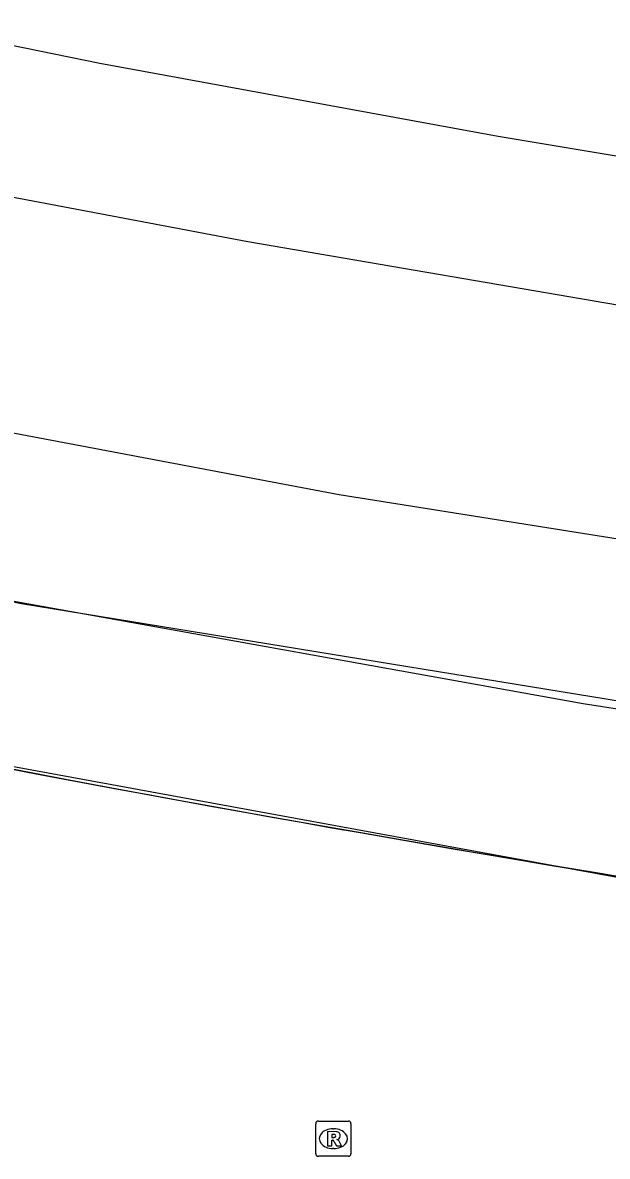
# Model space of a CAD drawing. Extents: x 160676 to 161153, y 383244 to 383713.
# Drawn here: x 160811.98 to 160828.58, y 383660.62 to 383692.79 of the extents above; entities that cross this region are included whole.
import ezdxf

# ---------------------------------------------------------------- set-up
doc = ezdxf.new("R2010")
doc.units = 0
for name, color, linetype in [('IMGEO_Geluidsscherm', 7, 'Continuous'), ('IMGEO_Hek', 7, 'Continuous'), ('IMGEO_Rioolput', 7, 'Continuous'), ('IMGEO_Spoor', 7, 'Continuous'), ('IMGEO_Spoorbaan_halfverhard', 7, 'Continuous'), ('IMGEO_Struiken', 7, 'Continuous')]:
    doc.layers.add(name, color=color, linetype=linetype)

msp = doc.modelspace()

# ---------------------------------------------------------------- linework, layer by layer
at = {"layer": 'IMGEO_Geluidsscherm'}
msp.add_lwpolyline([(160941.714, 383665.035), (160940.574, 383665.04), (160927.024, 383665.038), (160914.146, 383665.19), (160899.106, 383666.037), (160890.253, 383666.516), (160873.458, 383667.804), (160859.516, 383669.238), (160845.513, 383670.723), (160827.895, 383673.457), (160811.683, 383676.376), (160799.973, 383678.729)], dxfattribs=at)
at = {"layer": 'IMGEO_Hek'}
msp.add_lwpolyline([(160940.622, 383660.983), (160937.989, 383660.969), (160933.44, 383660.916), (160930.459, 383660.871), (160918.078, 383661.129), (160900.405, 383661.529), (160894.103, 383661.869), (160888.121, 383662.256), (160882.407, 383662.372), (160873.298, 383663.099), (160870.33, 383663.347), (160864.316, 383663.966), (160852.468, 383665.099), (160840.626, 383666.667), (160834.729, 383667.513), (160828.809, 383668.542), (160808.251, 383672.304), (160799.384, 383674.027), (160793.776, 383675.413)], dxfattribs=at)
msp.add_arc((160934.037, 384314.203), 654.142, 257.575101, 267.362892, dxfattribs=at)
at = {"layer": 'IMGEO_Rioolput'}
for p, q in [((160820.374, 383661.62), (160821.226, 383661.62)), ((160820.299, 383660.694), (160820.299, 383661.546)), ((160820.787, 383661.4), (160820.812, 383661.4)), ((160821.3, 383661.546), (160821.3, 383660.694)), ((160820.81, 383660.84), (160820.785, 383660.84)), ((160821.226, 383660.62), (160820.374, 383660.62))]:
    msp.add_line(p, q, dxfattribs=at)
for points in [[(160820.374, 383661.62), (160821.226, 383661.62)], [(160820.299, 383660.694), (160820.299, 383661.546)], [(160820.888, 383661.318), (160820.636, 383661.32), (160820.636, 383660.92)], [(160821.3, 383661.546), (160821.3, 383660.694)], [(160820.636, 383660.92), (160820.76, 383660.92), (160820.76, 383661.082), (160820.771, 383661.082)], [(160820.814, 383661.239), (160820.76, 383661.239), (160820.76, 383661.158)], [(160820.76, 383661.158), (160820.812, 383661.158)], [(160820.818, 383661.053), (160820.889, 383660.92), (160821.029, 383660.92), (160820.964, 383661.046)], [(160821.226, 383660.62), (160820.374, 383660.62)]]:
    msp.add_lwpolyline(points, dxfattribs=at)
for centre, radius, start, end in [((160820.376, 383661.544), 0.0765, 91.552, 178.448), ((160820.376, 383661.544), 0.0765, 91.552, 178.448), ((160821.224, 383661.544), 0.0765, 1.552, 88.448), ((160821.224, 383661.544), 0.0765, 1.552, 88.448), ((160820.887, 383661.208), 0.109, 350.3612, 89.416), ((160820.77, 383661.029), 0.0533, 26.0293, 88.6989), ((160820.796, 383661.347), 0.19, 274.7715, 282.9687), ((160820.82, 383661.143), 0.0964, 77.0061, 93.1865), ((160820.834, 383661.2), 0.0378, 276.6634, 79.6772), ((160820.885, 383661.208), 0.112, 277.5842, 350.9817), ((160820.869, 383660.993), 0.108, 29.5134, 73.7905), ((160820.376, 383660.696), 0.0765, 181.552, 268.448), ((160820.376, 383660.696), 0.0765, 181.552, 268.448), ((160821.224, 383660.696), 0.0765, 271.552, 358.448), ((160821.224, 383660.696), 0.0765, 271.552, 358.448)]:
    msp.add_arc(centre, radius, start, end, dxfattribs=at)
for centre, major_axis, ratio, start_param, end_param in [((160820.786, 383661.12), (-0.387, 0.002), 0.722429, 4.712389, 7.853982), ((160820.811, 383661.12), (-0.39, 0.002), 0.717154, 1.570796, 4.712389)]:
    msp.add_ellipse(centre, major_axis=major_axis, ratio=ratio, start_param=start_param, end_param=end_param, dxfattribs=at)
at = {"layer": 'IMGEO_Spoor'}
for points in [[(160807.257, 383693.046), (160814.167, 383691.641), (160825.478, 383689.569), (160842.512, 383686.724), (160853.887, 383684.978), (160865.29, 383683.494), (160871.006, 383682.891), (160876.734, 383682.401), (160911.142, 383679.852), (160920.849, 383679.492), (160931.37, 383679.275), (160941.893, 383679.249), (160951.606, 383679.382), (160960.506, 383679.646), (160971.018, 383680.123), (160980.713, 383680.732), (160996.307, 383682.013), (161070.12, 383689.969)], [(160804.225, 383689.295), (160806.659, 383688.787), (160818.376, 383686.573), (160835.996, 383683.564), (160847.763, 383681.765), (160859.552, 383680.145), (160871.367, 383678.714), (160883.21, 383677.482), (160895.075, 383676.427), (160906.949, 383675.599), (160912.894, 383675.33), (160930.74, 383674.73), (160938.54, 383674.633), (160946.99, 383674.64), (160954.79, 383674.753), (160962.587, 383674.968), (160971.03, 383675.313), (160978.819, 383675.739), (160987.25, 383676.315), (160995.024, 383676.948), (161008.233, 383678.23), (161066.129, 383684.581)], [(160799.541, 383683.502), (160802.19, 383682.941), (160820.969, 383679.396), (160839.844, 383676.405), (160858.798, 383673.97), (160877.817, 383672.093), (160894.974, 383670.883), (160912.157, 383670.145), (160915.977, 383670.021), (160933.175, 383669.811), (160952.283, 383670.118), (160971.374, 383670.985), (160990.431, 383672.414), (161008.04, 383674.179), (161035.872, 383677.224)]]:
    msp.add_lwpolyline(points, dxfattribs=at)
at = {"layer": 'IMGEO_Spoorbaan_halfverhard'}
msp.add_lwpolyline([(160795.853, 383679.607), (160796.429, 383679.653), (160803.137, 383678.111), (160811.942, 383676.309), (160844.333, 383671.026), (160880.188, 383667.294), (160917.911, 383665.315), (160940.728, 383664.961)], dxfattribs=at)
at = {"layer": 'IMGEO_Struiken'}
msp.add_lwpolyline([(160799.847, 383673.977), (160801.373, 383673.659), (160803.229, 383673.273), (160804.096, 383673.1), (160806.355, 383672.648), (160808.21, 383672.277), (160808.964, 383672.132), (160811.282, 383671.687), (160813.198, 383671.319), (160814.002, 383671.171), (160816.143, 383670.777), (160818.194, 383670.4), (160818.905, 383670.275), (160821.258, 383669.861), (160823.197, 383669.52), (160824.088, 383669.369), (160824.823, 383669.244), (160826.063, 383669.034), (160828.206, 383668.679), (160828.819, 383668.581)], dxfattribs=at)

doc.saveas('drawing.dxf')
